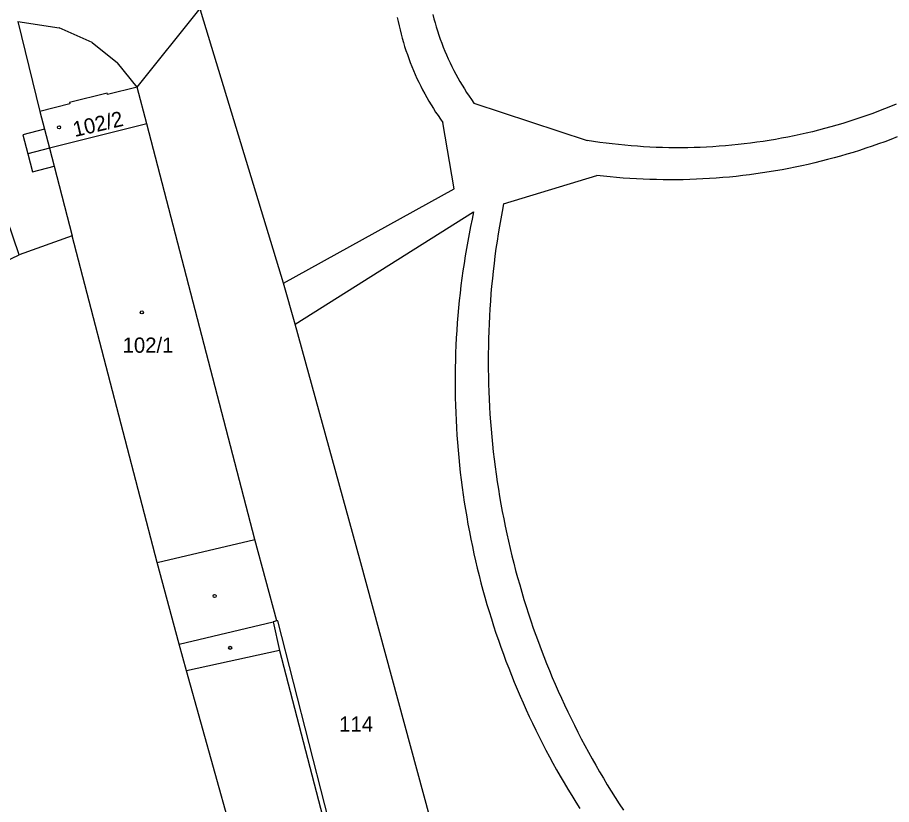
# Model space of a CAD drawing. Extents: x -724107 to -720612, y -1045267 to -1038441.
# Drawn here: x -723297.1 to -723199.3, y -1042478.7 to -1042390.6 of the extents above; entities that cross this region are included whole.
import ezdxf

# ---------------------------------------------------------------- set-up
doc = ezdxf.new("R2010")
doc.units = 0
for name, color, linetype in [('Hranice parcel', 7, 'Continuous'), ('Parcelní čísla', 7, 'Continuous'), ('Vnitřní kresba', 7, 'Continuous'), ('Značky budov', 7, 'Continuous')]:
    doc.layers.add(name, color=color, linetype=linetype)

msp = doc.modelspace()

# ---------------------------------------------------------------- linework, layer by layer
at = {"layer": 'Hranice parcel'}
for p, q in [((-723283.7, -1042398.37), (-723276.66, -1042389.58)), ((-723282.63, -1042402.48), (-723283.7, -1042398.37)), ((-723259.99, -1042528.99), (-723278.18, -1042463.72))]:
    msp.add_line(p, q, dxfattribs=at)
for points in [[(-723230.26, -1042530.86), (-723230.78, -1042531.09), (-723250.18, -1042482.98), (-723258.8, -1042451.2), (-723266.01, -1042424.89), (-723267.32, -1042420.32), (-723276.5, -1042390.11), (-723276.66, -1042389.58)], [(-723283.7, -1042398.37), (-723287.03, -1042399.2), (-723287.07, -1042399.06), (-723291.26, -1042400.1), (-723291.23, -1042400.25), (-723294.59, -1042401.09), (-723294.08, -1042403.07), (-723296.49, -1042403.7), (-723295.94, -1042405.82)], [(-723282.63, -1042402.48), (-723293.52, -1042405.19), (-723295.94, -1042405.82)], [(-723268.08, -1042458.13), (-723270.52, -1042448.99), (-723282.63, -1042402.48)], [(-723295.94, -1042405.82), (-723295.41, -1042407.85), (-723293, -1042407.22), (-723290.97, -1042415)], [(-723290.97, -1042415), (-723296.89, -1042417.15), (-723298.94, -1042411.09)], [(-723278.18, -1042463.72), (-723278.99, -1042460.73), (-723281.46, -1042451.6), (-723290.97, -1042415)], [(-723268.08, -1042458.13), (-723268.47, -1042458.22), (-723267.76, -1042461.42), (-723278.18, -1042463.72)], [(-723247.15, -1042519.58), (-723260.97, -1042485.59), (-723267.98, -1042458.1), (-723268.08, -1042458.13)]]:
    msp.add_lwpolyline(points, dxfattribs=at)
at = {"layer": 'Vnitřní kresba'}
for p, q in [((-723297.05, -1042391.03), (-723292.41, -1042391.73)), ((-723297.05, -1042391.03), (-723294.59, -1042401.09)), ((-723288.74, -1042393.37), (-723292.41, -1042391.73)), ((-723288.74, -1042393.37), (-723285.89, -1042395.64)), ((-723283.7, -1042398.37), (-723285.89, -1042395.64)), ((-723246.03, -1042400.16), (-723233.34, -1042404.34)), ((-723248.24, -1042409.75), (-723249.49, -1042402.34)), ((-723294.08, -1042403.07), (-723293.52, -1042405.19)), ((-723293.52, -1042405.19), (-723293, -1042407.22)), ((-723242.72, -1042411.45), (-723232.28, -1042408.25)), ((-723267.32, -1042420.32), (-723248.24, -1042409.75)), ((-723266.01, -1042424.89), (-723246.06, -1042412.33)), ((-723304.31, -1042420.66), (-723296.89, -1042417.15)), ((-723281.46, -1042451.6), (-723270.52, -1042448.99)), ((-723278.99, -1042460.73), (-723268.47, -1042458.22)), ((-723267.76, -1042461.42), (-723261.43, -1042485.79))]:
    msp.add_line(p, q, dxfattribs=at)
for points in [[(-723254.596, -1042390.567), (-723254.501, -1042391.037), (-723254.399, -1042391.505), (-723254.29, -1042391.971), (-723254.172, -1042392.436), (-723254.048, -1042392.898), (-723253.915, -1042393.359), (-723253.776, -1042393.817), (-723253.629, -1042394.273), (-723253.474, -1042394.726), (-723253.313, -1042395.177), (-723253.143, -1042395.626), (-723252.967, -1042396.071), (-723252.784, -1042396.514), (-723252.593, -1042396.953), (-723252.395, -1042397.39), (-723252.191, -1042397.823), (-723251.979, -1042398.252), (-723251.76, -1042398.679), (-723251.535, -1042399.101), (-723251.302, -1042399.52), (-723251.063, -1042399.935), (-723250.817, -1042400.347), (-723250.565, -1042400.754), (-723250.306, -1042401.157), (-723250.04, -1042401.556), (-723249.768, -1042401.95), (-723249.49, -1042402.34)], [(-723250.624, -1042390.244), (-723250.504, -1042390.707), (-723250.377, -1042391.168), (-723250.242, -1042391.626), (-723250.1, -1042392.083), (-723249.95, -1042392.537), (-723249.793, -1042392.988), (-723249.629, -1042393.437), (-723249.457, -1042393.883), (-723249.277, -1042394.326), (-723249.091, -1042394.766), (-723248.897, -1042395.203), (-723248.696, -1042395.637), (-723248.488, -1042396.067), (-723248.273, -1042396.494), (-723248.051, -1042396.917), (-723247.822, -1042397.337), (-723247.586, -1042397.752), (-723247.343, -1042398.164), (-723247.094, -1042398.572), (-723246.838, -1042398.975), (-723246.575, -1042399.375), (-723246.306, -1042399.77), (-723246.03, -1042400.16)], [(-723198.784, -1042400.281), (-723199.437, -1042400.549), (-723200.092, -1042400.809), (-723200.75, -1042401.062), (-723201.41, -1042401.308), (-723202.074, -1042401.546), (-723202.74, -1042401.777), (-723203.408, -1042402), (-723204.079, -1042402.216), (-723204.753, -1042402.425), (-723205.428, -1042402.626), (-723206.106, -1042402.819), (-723206.786, -1042403.005), (-723207.468, -1042403.184), (-723208.152, -1042403.355), (-723208.838, -1042403.518), (-723209.525, -1042403.673), (-723210.214, -1042403.821), (-723210.905, -1042403.961), (-723211.597, -1042404.094), (-723212.291, -1042404.219), (-723212.986, -1042404.336), (-723213.683, -1042404.445), (-723214.38, -1042404.547), (-723215.079, -1042404.641), (-723215.778, -1042404.727), (-723216.479, -1042404.805), (-723217.18, -1042404.876), (-723217.882, -1042404.939), (-723218.585, -1042404.994), (-723219.288, -1042405.041), (-723219.992, -1042405.08), (-723220.696, -1042405.112), (-723221.401, -1042405.135), (-723222.106, -1042405.151), (-723222.811, -1042405.159), (-723223.515, -1042405.159), (-723224.22, -1042405.151), (-723224.925, -1042405.136), (-723225.63, -1042405.113), (-723226.334, -1042405.081), (-723227.038, -1042405.042), (-723227.741, -1042404.995), (-723228.444, -1042404.941), (-723229.146, -1042404.878), (-723229.847, -1042404.808), (-723230.548, -1042404.73), (-723231.247, -1042404.644), (-723231.946, -1042404.551), (-723232.644, -1042404.449), (-723233.34, -1042404.34)], [(-723198.676, -1042403.95), (-723199.371, -1042404.218), (-723200.067, -1042404.478), (-723200.767, -1042404.731), (-723201.469, -1042404.977), (-723202.174, -1042405.214), (-723202.882, -1042405.445), (-723203.592, -1042405.668), (-723204.304, -1042405.883), (-723205.018, -1042406.09), (-723205.735, -1042406.29), (-723206.454, -1042406.482), (-723207.174, -1042406.667), (-723207.897, -1042406.843), (-723208.622, -1042407.012), (-723209.348, -1042407.173), (-723210.076, -1042407.327), (-723210.805, -1042407.472), (-723211.537, -1042407.61), (-723212.269, -1042407.74), (-723213.003, -1042407.862), (-723213.738, -1042407.976), (-723214.474, -1042408.083), (-723215.212, -1042408.181), (-723215.95, -1042408.271), (-723216.69, -1042408.354), (-723217.43, -1042408.429), (-723218.171, -1042408.495), (-723218.913, -1042408.554), (-723219.655, -1042408.605), (-723220.398, -1042408.648), (-723221.141, -1042408.683), (-723221.884, -1042408.71), (-723222.628, -1042408.729), (-723223.372, -1042408.739), (-723224.116, -1042408.742), (-723224.86, -1042408.738), (-723225.604, -1042408.725), (-723226.347, -1042408.704), (-723227.091, -1042408.675), (-723227.834, -1042408.638), (-723228.576, -1042408.593), (-723229.319, -1042408.54), (-723230.06, -1042408.48), (-723230.801, -1042408.411), (-723231.541, -1042408.335), (-723232.28, -1042408.25)], [(-723242.72, -1042411.45), (-723242.879, -1042412.28), (-723243.03, -1042413.111), (-723243.173, -1042413.943), (-723243.309, -1042414.777), (-723243.437, -1042415.612), (-723243.557, -1042416.448), (-723243.669, -1042417.285), (-723243.774, -1042418.123), (-723243.871, -1042418.962), (-723243.96, -1042419.802), (-723244.041, -1042420.643), (-723244.115, -1042421.484), (-723244.181, -1042422.326), (-723244.239, -1042423.169), (-723244.289, -1042424.012), (-723244.331, -1042424.856), (-723244.366, -1042425.7), (-723244.392, -1042426.544), (-723244.411, -1042427.388), (-723244.422, -1042428.233), (-723244.425, -1042429.077), (-723244.421, -1042429.922), (-723244.408, -1042430.767), (-723244.388, -1042431.611), (-723244.36, -1042432.455), (-723244.324, -1042433.299), (-723244.281, -1042434.143), (-723244.229, -1042434.986), (-723244.17, -1042435.828), (-723244.103, -1042436.67), (-723244.028, -1042437.512), (-723243.945, -1042438.352), (-723243.855, -1042439.192), (-723243.756, -1042440.031), (-723243.65, -1042440.869), (-723243.537, -1042441.706), (-723243.415, -1042442.542), (-723243.286, -1042443.376), (-723243.149, -1042444.21), (-723243.004, -1042445.042), (-723242.852, -1042445.873), (-723242.692, -1042446.702), (-723242.524, -1042447.53), (-723242.348, -1042448.356), (-723242.165, -1042449.181), (-723241.975, -1042450.004), (-723241.776, -1042450.825), (-723241.57, -1042451.644), (-723241.357, -1042452.461), (-723241.136, -1042453.276), (-723240.907, -1042454.089), (-723240.671, -1042454.9), (-723240.428, -1042455.709), (-723240.177, -1042456.516), (-723239.918, -1042457.32), (-723239.652, -1042458.121), (-723239.379, -1042458.921), (-723239.098, -1042459.717), (-723238.81, -1042460.511), (-723238.514, -1042461.303), (-723238.211, -1042462.091), (-723237.901, -1042462.877), (-723237.584, -1042463.659), (-723237.259, -1042464.439), (-723236.927, -1042465.216), (-723236.588, -1042465.99), (-723236.242, -1042466.76), (-723235.889, -1042467.527), (-723235.529, -1042468.291), (-723235.161, -1042469.052), (-723234.787, -1042469.809), (-723234.405, -1042470.563), (-723234.017, -1042471.313), (-723233.622, -1042472.059), (-723233.219, -1042472.802), (-723232.81, -1042473.541), (-723232.394, -1042474.276), (-723231.972, -1042475.007), (-723231.542, -1042475.734), (-723231.106, -1042476.458), (-723230.663, -1042477.177), (-723230.214, -1042477.892), (-723229.758, -1042478.603), (-723229.295, -1042479.31)], [(-723246.06, -1042412.33), (-723246.236, -1042413.15), (-723246.405, -1042413.971), (-723246.566, -1042414.794), (-723246.719, -1042415.618), (-723246.864, -1042416.444), (-723247.001, -1042417.271), (-723247.131, -1042418.1), (-723247.253, -1042418.929), (-723247.366, -1042419.76), (-723247.472, -1042420.592), (-723247.571, -1042421.424), (-723247.661, -1042422.258), (-723247.743, -1042423.092), (-723247.818, -1042423.927), (-723247.884, -1042424.763), (-723247.943, -1042425.6), (-723247.994, -1042426.437), (-723248.036, -1042427.274), (-723248.071, -1042428.112), (-723248.098, -1042428.95), (-723248.117, -1042429.788), (-723248.128, -1042430.626), (-723248.132, -1042431.465), (-723248.127, -1042432.303), (-723248.114, -1042433.142), (-723248.094, -1042433.98), (-723248.065, -1042434.818), (-723248.029, -1042435.655), (-723247.984, -1042436.493), (-723247.932, -1042437.33), (-723247.872, -1042438.166), (-723247.804, -1042439.002), (-723247.727, -1042439.837), (-723247.644, -1042440.671), (-723247.552, -1042441.504), (-723247.452, -1042442.337), (-723247.344, -1042443.168), (-723247.229, -1042443.999), (-723247.106, -1042444.828), (-723246.975, -1042445.656), (-723246.836, -1042446.483), (-723246.689, -1042447.309), (-723246.534, -1042448.133), (-723246.372, -1042448.955), (-723246.202, -1042449.776), (-723246.024, -1042450.596), (-723245.838, -1042451.413), (-723245.645, -1042452.229), (-723245.444, -1042453.043), (-723245.235, -1042453.855), (-723245.019, -1042454.665), (-723244.795, -1042455.473), (-723244.563, -1042456.279), (-723244.324, -1042457.083), (-723244.077, -1042457.884), (-723243.822, -1042458.683), (-723243.56, -1042459.479), (-723243.291, -1042460.273), (-723243.014, -1042461.065), (-723242.729, -1042461.853), (-723242.437, -1042462.639), (-723242.138, -1042463.423), (-723241.831, -1042464.203), (-723241.517, -1042464.98), (-723241.196, -1042465.755), (-723240.867, -1042466.526), (-723240.531, -1042467.294), (-723240.187, -1042468.059), (-723239.837, -1042468.821), (-723239.479, -1042469.579), (-723239.114, -1042470.334), (-723238.742, -1042471.085), (-723238.363, -1042471.833), (-723237.977, -1042472.577), (-723237.584, -1042473.318), (-723237.184, -1042474.055), (-723236.776, -1042474.788), (-723236.362, -1042475.517), (-723235.941, -1042476.242), (-723235.514, -1042476.963), (-723235.079, -1042477.68), (-723234.638, -1042478.393), (-723234.19, -1042479.102)]]:
    msp.add_lwpolyline(points, dxfattribs=at)
at = {"layer": 'Značky budov'}
for centre in [(-723292.437, -1042402.859), (-723283.177, -1042423.579), (-723275.037, -1042455.329), (-723273.297, -1042461.139)]:
    msp.add_circle(centre, 0.175, dxfattribs=at)

# ---------------------------------------------------------------- texts
at = {"layer": 'Parcelní čísla'}
msp.add_text('102/2', height=1.7, rotation=13, dxfattribs=at).set_placement((-723290.678, -1042403.958))
for s, p in [('102/1', (-723285.33, -1042428.1)), ('114', (-723261.1, -1042470.52))]:
    msp.add_text(s, height=1.7, dxfattribs=at).set_placement(p)

doc.saveas('drawing.dxf')
